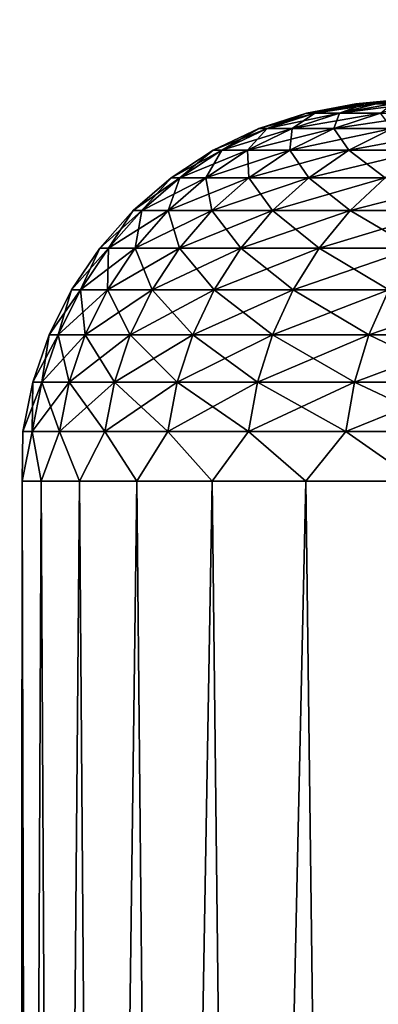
# Model space of a CAD drawing. Header units: metres. Extents: x -2 to 78, y -85 to 85.
# Tile 471 of 500: x 50.261 to 50.732, y 57.457 to 58.754. Entities that reach past the tile are written whole.
import ezdxf

# ---------------------------------------------------------------- set-up
doc = ezdxf.new("R2010")
doc.units = ezdxf.units.M
doc.layers.add('solid_20004802', color=7, linetype='CONTINUOUS')

msp = doc.modelspace()

# ---------------------------------------------------------------- linework, layer by layer
at = {"layer": 'solid_20004802'}
for points in [[(51.853409, 58.753571, 0.092978), (51.853409, 58.753571, -0.092978), (50.702999, 58.642647)], [(51.853409, 58.753571, 0.092978), (50.702999, 58.642647), (50.705952, 58.642647, 0.142886)], [(51.853409, 58.753571, -0.092978), (50.705952, 58.642647, -0.142886), (50.702999, 58.642647)], [(51.853409, 58.753571, 0.092978), (50.705952, 58.642647, 0.142886), (50.714806, 58.642647, 0.285529)], [(51.853409, 58.753571, -0.092978), (51.868374, 58.753571, -0.27833), (50.705952, 58.642647, -0.142886)], [(51.868374, 58.753571, -0.27833), (50.714806, 58.642647, -0.285529), (50.705952, 58.642647, -0.142886)], [(51.868374, 58.753571, 0.27833), (51.853409, 58.753571, 0.092978), (50.714806, 58.642647, 0.285529)], [(51.868374, 58.753571, 0.27833), (50.714806, 58.642647, 0.285529), (50.729549, 58.642647, 0.427683)], [(51.868374, 58.753571, -0.27833), (50.729549, 58.642647, -0.427683), (50.714806, 58.642647, -0.285529)], [(51.868374, 58.753571, 0.27833), (50.729549, 58.642647, 0.427683), (50.750156, 58.642647, 0.569107)], [(51.868374, 58.753571, -0.27833), (51.898201, 58.753571, -0.461877), (50.729549, 58.642647, -0.427683)], [(51.898201, 58.753571, -0.461877), (50.750156, 58.642647, -0.569107), (50.729549, 58.642647, -0.427683)], [(50.637985, 58.630707), (50.648842, 58.630707, 0.276383), (50.702999, 58.642647)], [(50.648842, 58.630707, -0.276383), (50.637985, 58.630707), (50.705952, 58.642647, -0.142886)], [(50.637985, 58.630707), (50.702999, 58.642647), (50.705952, 58.642647, -0.142886)], [(50.648842, 58.630707, 0.276383), (50.681355, 58.630707, 0.551062), (50.714806, 58.642647, 0.285529)], [(50.648842, 58.630707, 0.276383), (50.714806, 58.642647, 0.285529), (50.705952, 58.642647, 0.142886)], [(50.648842, 58.630707, 0.276383), (50.705952, 58.642647, 0.142886), (50.702999, 58.642647)], [(50.648842, 58.630707, -0.276383), (50.705952, 58.642647, -0.142886), (50.714806, 58.642647, -0.285529)], [(50.681355, 58.630707, -0.551062), (50.648842, 58.630707, -0.276383), (50.729549, 58.642647, -0.427683)], [(50.648842, 58.630707, -0.276383), (50.714806, 58.642647, -0.285529), (50.729549, 58.642647, -0.427683)], [(50.681355, 58.630707, 0.551062), (50.735313, 58.630707, 0.822344), (50.750156, 58.642647, 0.569107)], [(50.681355, 58.630707, 0.551062), (50.750156, 58.642647, 0.569107), (50.729549, 58.642647, 0.427683)], [(50.681355, 58.630707, 0.551062), (50.729549, 58.642647, 0.427683), (50.714806, 58.642647, 0.285529)], [(50.735313, 58.630707, -0.822344), (50.681355, 58.630707, -0.551062), (50.776588, 58.642647, -0.709558)], [(50.681355, 58.630707, -0.551062), (50.729549, 58.642647, -0.427683), (50.750156, 58.642647, -0.569107)], [(50.681355, 58.630707, -0.551062), (50.750156, 58.642647, -0.569107), (50.776588, 58.642647, -0.709558)], [(50.586105, 58.610268, -0.281321), (50.575054, 58.610268), (50.648842, 58.630707, -0.276383)], [(50.575054, 58.610268), (50.637985, 58.630707), (50.648842, 58.630707, -0.276383)], [(50.575054, 58.610268), (50.586105, 58.610268, 0.281321), (50.637985, 58.630707)], [(50.619198, 58.610268, -0.560907), (50.586105, 58.610268, -0.281321), (50.681355, 58.630707, -0.551062)], [(50.586105, 58.610268, -0.281321), (50.648842, 58.630707, -0.276383), (50.681355, 58.630707, -0.551062)], [(50.586105, 58.610268, 0.281321), (50.648842, 58.630707, 0.276383), (50.637985, 58.630707)], [(50.586105, 58.610268, 0.281321), (50.619198, 58.610268, 0.560907), (50.648842, 58.630707, 0.276383)], [(50.674122, 58.610268, -0.837035), (50.619198, 58.610268, -0.560907), (50.735313, 58.630707, -0.822344)], [(50.619198, 58.610268, -0.560907), (50.681355, 58.630707, -0.551062), (50.735313, 58.630707, -0.822344)], [(50.619198, 58.610268, 0.560907), (50.681355, 58.630707, 0.551062), (50.648842, 58.630707, 0.276383)], [(50.619198, 58.610268, 0.560907), (50.674122, 58.610268, 0.837035), (50.681355, 58.630707, 0.551062)], [(50.750542, 58.610268, -1.108003), (50.674122, 58.610268, -0.837035), (50.810394, 58.630707, -1.088556)], [(50.674122, 58.610268, -0.837035), (50.735313, 58.630707, -0.822344), (50.810394, 58.630707, -1.088556)], [(50.674122, 58.610268, 0.837035), (50.735313, 58.630707, 0.822344), (50.681355, 58.630707, 0.551062)], [(50.674122, 58.610268, 0.837035), (50.750542, 58.610268, 1.108003), (50.735313, 58.630707, 0.822344)], [(50.526608, 58.581699, -0.286003), (50.515369, 58.581699), (50.586105, 58.610268, -0.281321)], [(50.515369, 58.581699), (50.526608, 58.581699, 0.286003), (50.575054, 58.610268)], [(50.515369, 58.581699), (50.575054, 58.610268), (50.586105, 58.610268, -0.281321)], [(50.560249, 58.581699, -0.570243), (50.526608, 58.581699, -0.286003), (50.619198, 58.610268, -0.560907)], [(50.526608, 58.581699, -0.286003), (50.586105, 58.610268, -0.281321), (50.619198, 58.610268, -0.560907)], [(50.526608, 58.581699, 0.286003), (50.560249, 58.581699, 0.570243), (50.586105, 58.610268, 0.281321)], [(50.526608, 58.581699, 0.286003), (50.586105, 58.610268, 0.281321), (50.575054, 58.610268)], [(50.616089, 58.581699, -0.850968), (50.560249, 58.581699, -0.570243), (50.674122, 58.610268, -0.837035)], [(50.560249, 58.581699, 0.570243), (50.616089, 58.581699, 0.850968), (50.619198, 58.610268, 0.560907)], [(50.560249, 58.581699, 0.570243), (50.619198, 58.610268, 0.560907), (50.586105, 58.610268, 0.281321)], [(50.560249, 58.581699, -0.570243), (50.619198, 58.610268, -0.560907), (50.674122, 58.610268, -0.837035)], [(50.693783, 58.581699, -1.126445), (50.616089, 58.581699, -0.850968), (50.750542, 58.610268, -1.108003)], [(50.616089, 58.581699, -0.850968), (50.674122, 58.610268, -0.837035), (50.750542, 58.610268, -1.108003)], [(50.616089, 58.581699, 0.850968), (50.693783, 58.581699, 1.126445), (50.674122, 58.610268, 0.837035)], [(50.616089, 58.581699, 0.850968), (50.674122, 58.610268, 0.837035), (50.619198, 58.610268, 0.560907)], [(50.693783, 58.581699, 1.126445), (50.750542, 58.610268, 1.108003), (50.674122, 58.610268, 0.837035)], [(50.79285, 58.581699, -1.394978), (50.693783, 58.581699, -1.126445), (50.847988, 58.610268, -1.372139)], [(50.693783, 58.581699, 1.126445), (50.79285, 58.581699, 1.394978), (50.750542, 58.610268, 1.108003)], [(50.693783, 58.581699, -1.126445), (50.750542, 58.610268, -1.108003), (50.847988, 58.610268, -1.372139)], [(50.459984, 58.545498), (50.471394, 58.545498, 0.290349), (50.515369, 58.581699)], [(50.459984, 58.545498), (50.515369, 58.581699), (50.526608, 58.581699, -0.286003)], [(50.471394, 58.545498, -0.290349), (50.459984, 58.545498), (50.526608, 58.581699, -0.286003)], [(50.505547, 58.545498, -0.578908), (50.471394, 58.545498, -0.290349), (50.560249, 58.581699, -0.570243)], [(50.471394, 58.545498, -0.290349), (50.526608, 58.581699, -0.286003), (50.560249, 58.581699, -0.570243)], [(50.471394, 58.545498, 0.290349), (50.505547, 58.545498, 0.578908), (50.526608, 58.581699, 0.286003)], [(50.471394, 58.545498, 0.290349), (50.526608, 58.581699, 0.286003), (50.515369, 58.581699)], [(50.505547, 58.545498, -0.578908), (50.560249, 58.581699, -0.570243), (50.616089, 58.581699, -0.850968)], [(50.505547, 58.545498, 0.578908), (50.560249, 58.581699, 0.570243), (50.526608, 58.581699, 0.286003)], [(50.505547, 58.545498, 0.578908), (50.562233, 58.545498, 0.863897), (50.560249, 58.581699, 0.570243)], [(50.562233, 58.545498, -0.863897), (50.505547, 58.545498, -0.578908), (50.616089, 58.581699, -0.850968)], [(50.562233, 58.545498, 0.863897), (50.616089, 58.581699, 0.850968), (50.560249, 58.581699, 0.570243)], [(50.562233, 58.545498, -0.863897), (50.616089, 58.581699, -0.850968), (50.693783, 58.581699, -1.126445)], [(50.562233, 58.545498, 0.863897), (50.641106, 58.545498, 1.143561), (50.616089, 58.581699, 0.850968)], [(50.641106, 58.545498, -1.143561), (50.562233, 58.545498, -0.863897), (50.693783, 58.581699, -1.126445)], [(50.641106, 58.545498, 1.143561), (50.693783, 58.581699, 1.126445), (50.616089, 58.581699, 0.850968)], [(50.74168, 58.545498, -1.416174), (50.641106, 58.545498, -1.143561), (50.79285, 58.581699, -1.394978)], [(50.641106, 58.545498, -1.143561), (50.693783, 58.581699, -1.126445), (50.79285, 58.581699, -1.394978)], [(50.641106, 58.545498, 1.143561), (50.74168, 58.545498, 1.416174), (50.693783, 58.581699, 1.126445)], [(50.74168, 58.545498, 1.416174), (50.79285, 58.581699, 1.394978), (50.693783, 58.581699, 1.126445)], [(50.421425, 58.502304, -0.294281), (50.409863, 58.502304), (50.471394, 58.545498, -0.290349)], [(50.409863, 58.502304), (50.459984, 58.545498), (50.471394, 58.545498, -0.290349)], [(50.409863, 58.502304), (50.421425, 58.502304, 0.294281), (50.459984, 58.545498)], [(50.456039, 58.502304, -0.586748), (50.421425, 58.502304, -0.294281), (50.505547, 58.545498, -0.578908)], [(50.421425, 58.502304, -0.294281), (50.471394, 58.545498, -0.290349), (50.505547, 58.545498, -0.578908)], [(50.421425, 58.502304, 0.294281), (50.456039, 58.502304, 0.586748), (50.471394, 58.545498, 0.290349)], [(50.421425, 58.502304, 0.294281), (50.471394, 58.545498, 0.290349), (50.459984, 58.545498)], [(50.513496, 58.502304, -0.875598), (50.456039, 58.502304, -0.586748), (50.562233, 58.545498, -0.863897)], [(50.456039, 58.502304, -0.586748), (50.505547, 58.545498, -0.578908), (50.562233, 58.545498, -0.863897)], [(50.456039, 58.502304, 0.586748), (50.513496, 58.502304, 0.875598), (50.505547, 58.545498, 0.578908)], [(50.456039, 58.502304, 0.586748), (50.505547, 58.545498, 0.578908), (50.471394, 58.545498, 0.290349)], [(50.513496, 58.502304, 0.875598), (50.562233, 58.545498, 0.863897), (50.505547, 58.545498, 0.578908)], [(50.593437, 58.502304, -1.159049), (50.513496, 58.502304, -0.875598), (50.641106, 58.545498, -1.143561)], [(50.513496, 58.502304, -0.875598), (50.562233, 58.545498, -0.863897), (50.641106, 58.545498, -1.143561)], [(50.513496, 58.502304, 0.875598), (50.593437, 58.502304, 1.159049), (50.562233, 58.545498, 0.863897)], [(50.593437, 58.502304, 1.159049), (50.641106, 58.545498, 1.143561), (50.562233, 58.545498, 0.863897)], [(50.695374, 58.502304, -1.435354), (50.593437, 58.502304, -1.159049), (50.74168, 58.545498, -1.416174)], [(50.593437, 58.502304, -1.159049), (50.641106, 58.545498, -1.143561), (50.74168, 58.545498, -1.416174)], [(50.593437, 58.502304, 1.159049), (50.695374, 58.502304, 1.435354), (50.641106, 58.545498, 1.143561)], [(50.695374, 58.502304, 1.435354), (50.74168, 58.545498, 1.416174), (50.641106, 58.545498, 1.143561)], [(50.695374, 58.502304, -1.435354), (50.74168, 58.545498, -1.416174), (50.863331, 58.545498, -1.680055)], [(50.818672, 58.502304, -1.70281), (50.695374, 58.502304, -1.435354), (50.863331, 58.545498, -1.680055)], [(50.695374, 58.502304, 1.435354), (50.818672, 58.502304, 1.70281), (50.74168, 58.545498, 1.416174)], [(50.377583, 58.452866, -0.297732), (50.365883, 58.452866), (50.421425, 58.502304, -0.294281)], [(50.365883, 58.452866), (50.409863, 58.502304), (50.421425, 58.502304, -0.294281)], [(50.365883, 58.452866), (50.377583, 58.452866, 0.297732), (50.409863, 58.502304)], [(50.412601, 58.452866, -0.593628), (50.377583, 58.452866, -0.297732), (50.456039, 58.502304, -0.586748)], [(50.377583, 58.452866, -0.297732), (50.421425, 58.502304, -0.294281), (50.456039, 58.502304, -0.586748)], [(50.377583, 58.452866, 0.297732), (50.412601, 58.452866, 0.593628), (50.421425, 58.502304, 0.294281)], [(50.377583, 58.452866, 0.297732), (50.421425, 58.502304, 0.294281), (50.409863, 58.502304)], [(50.470734, 58.452866, -0.885865), (50.412601, 58.452866, -0.593628), (50.513496, 58.502304, -0.875598)], [(50.412601, 58.452866, 0.593628), (50.470734, 58.452866, 0.885865), (50.456039, 58.502304, 0.586748)], [(50.412601, 58.452866, 0.593628), (50.456039, 58.502304, 0.586748), (50.421425, 58.502304, 0.294281)], [(50.412601, 58.452866, -0.593628), (50.456039, 58.502304, -0.586748), (50.513496, 58.502304, -0.875598)], [(50.470734, 58.452866, 0.885865), (50.513496, 58.502304, 0.875598), (50.456039, 58.502304, 0.586748)], [(50.551613, 58.452866, -1.172639), (50.470734, 58.452866, -0.885865), (50.593437, 58.502304, -1.159049)], [(50.470734, 58.452866, -0.885865), (50.513496, 58.502304, -0.875598), (50.593437, 58.502304, -1.159049)], [(50.470734, 58.452866, 0.885865), (50.551613, 58.452866, 1.172639), (50.513496, 58.502304, 0.875598)], [(50.551613, 58.452866, 1.172639), (50.593437, 58.502304, 1.159049), (50.513496, 58.502304, 0.875598)], [(50.654739, 58.452866, -1.452184), (50.551613, 58.452866, -1.172639), (50.695374, 58.502304, -1.435354)], [(50.551613, 58.452866, -1.172639), (50.593437, 58.502304, -1.159049), (50.695374, 58.502304, -1.435354)], [(50.551613, 58.452866, 1.172639), (50.654739, 58.452866, 1.452184), (50.593437, 58.502304, 1.159049)], [(50.654739, 58.452866, 1.452184), (50.695374, 58.502304, 1.435354), (50.593437, 58.502304, 1.159049)], [(50.779488, 58.452866, -1.722776), (50.654739, 58.452866, -1.452184), (50.818672, 58.502304, -1.70281)], [(50.654739, 58.452866, 1.452184), (50.779488, 58.452866, 1.722776), (50.695374, 58.502304, 1.435354)], [(50.654739, 58.452866, -1.452184), (50.695374, 58.502304, -1.435354), (50.818672, 58.502304, -1.70281)], [(50.779488, 58.452866, 1.722776), (50.818672, 58.502304, 1.70281), (50.695374, 58.502304, 1.435354)], [(50.34063, 58.398056, -0.30064), (50.328819, 58.398056), (50.377583, 58.452866, -0.297732)], [(50.328819, 58.398056), (50.34063, 58.398056, 0.30064), (50.365883, 58.452866)], [(50.328819, 58.398056), (50.365883, 58.452866), (50.377583, 58.452866, -0.297732)], [(50.375992, 58.398056, -0.599427), (50.34063, 58.398056, -0.30064), (50.412601, 58.452866, -0.593628)], [(50.34063, 58.398056, -0.30064), (50.377583, 58.452866, -0.297732), (50.412601, 58.452866, -0.593628)], [(50.34063, 58.398056, 0.30064), (50.375992, 58.398056, 0.599427), (50.377583, 58.452866, 0.297732)], [(50.34063, 58.398056, 0.30064), (50.377583, 58.452866, 0.297732), (50.365883, 58.452866)], [(50.434692, 58.398056, -0.894518), (50.375992, 58.398056, -0.599427), (50.470734, 58.452866, -0.885865)], [(50.375992, 58.398056, -0.599427), (50.412601, 58.452866, -0.593628), (50.470734, 58.452866, -0.885865)], [(50.375992, 58.398056, 0.599427), (50.434692, 58.398056, 0.894518), (50.412601, 58.452866, 0.593628)], [(50.375992, 58.398056, 0.599427), (50.412601, 58.452866, 0.593628), (50.377583, 58.452866, 0.297732)], [(50.434692, 58.398056, 0.894518), (50.470734, 58.452866, 0.885865), (50.412601, 58.452866, 0.593628)], [(50.516361, 58.398056, -1.184094), (50.434692, 58.398056, -0.894518), (50.551613, 58.452866, -1.172639)], [(50.434692, 58.398056, -0.894518), (50.470734, 58.452866, -0.885865), (50.551613, 58.452866, -1.172639)], [(50.434692, 58.398056, 0.894518), (50.516361, 58.398056, 1.184094), (50.470734, 58.452866, 0.885865)], [(50.516361, 58.398056, 1.184094), (50.551613, 58.452866, 1.172639), (50.470734, 58.452866, 0.885865)], [(50.620495, 58.398056, -1.466369), (50.516361, 58.398056, -1.184094), (50.654739, 58.452866, -1.452184)], [(50.516361, 58.398056, -1.184094), (50.551613, 58.452866, -1.172639), (50.654739, 58.452866, -1.452184)], [(50.516361, 58.398056, 1.184094), (50.620495, 58.398056, 1.466369), (50.551613, 58.452866, 1.172639)], [(50.620495, 58.398056, 1.466369), (50.654739, 58.452866, 1.452184), (50.551613, 58.452866, 1.172639)], [(50.74646, 58.398056, -1.739604), (50.620495, 58.398056, -1.466369), (50.779488, 58.452866, -1.722776)], [(50.620495, 58.398056, -1.466369), (50.654739, 58.452866, -1.452184), (50.779488, 58.452866, -1.722776)], [(50.620495, 58.398056, 1.466369), (50.74646, 58.398056, 1.739604), (50.654739, 58.452866, 1.452184)], [(50.74646, 58.398056, 1.739604), (50.779488, 58.452866, 1.722776), (50.654739, 58.452866, 1.452184)], [(50.299313, 58.338833), (50.328819, 58.398056), (50.34063, 58.398056, -0.30064)], [(50.311218, 58.338833, -0.302955), (50.299313, 58.338833), (50.34063, 58.398056, -0.30064)], [(50.299313, 58.338833), (50.311218, 58.338833, 0.302955), (50.328819, 58.398056)], [(50.311218, 58.338833, -0.302955), (50.34063, 58.398056, -0.30064), (50.375992, 58.398056, -0.599427)], [(50.346851, 58.338833, -0.604042), (50.311218, 58.338833, -0.302955), (50.375992, 58.398056, -0.599427)], [(50.311218, 58.338833, 0.302955), (50.34063, 58.398056, 0.30064), (50.328819, 58.398056)], [(50.311218, 58.338833, 0.302955), (50.346851, 58.338833, 0.604042), (50.34063, 58.398056, 0.30064)], [(50.346851, 58.338833, 0.604042), (50.375992, 58.398056, 0.599427), (50.34063, 58.398056, 0.30064)], [(50.346851, 58.338833, -0.604042), (50.375992, 58.398056, -0.599427), (50.434692, 58.398056, -0.894518)], [(50.406002, 58.338833, -0.901405), (50.346851, 58.338833, -0.604042), (50.434692, 58.398056, -0.894518)], [(50.346851, 58.338833, 0.604042), (50.406002, 58.338833, 0.901405), (50.375992, 58.398056, 0.599427)], [(50.406002, 58.338833, 0.901405), (50.434692, 58.398056, 0.894518), (50.375992, 58.398056, 0.599427)], [(50.406002, 58.338833, -0.901405), (50.434692, 58.398056, -0.894518), (50.516361, 58.398056, -1.184094)], [(50.4883, 58.338833, -1.193211), (50.406002, 58.338833, -0.901405), (50.516361, 58.398056, -1.184094)], [(50.406002, 58.338833, 0.901405), (50.4883, 58.338833, 1.193211), (50.434692, 58.398056, 0.894518)], [(50.4883, 58.338833, 1.193211), (50.516361, 58.398056, 1.184094), (50.434692, 58.398056, 0.894518)], [(50.4883, 58.338833, -1.193211), (50.516361, 58.398056, -1.184094), (50.620495, 58.398056, -1.466369)], [(50.593239, 58.338833, -1.47766), (50.4883, 58.338833, -1.193211), (50.620495, 58.398056, -1.466369)], [(50.4883, 58.338833, 1.193211), (50.593239, 58.338833, 1.47766), (50.516361, 58.398056, 1.184094)], [(50.593239, 58.338833, 1.47766), (50.620495, 58.398056, 1.466369), (50.516361, 58.398056, 1.184094)], [(50.593239, 58.338833, -1.47766), (50.620495, 58.398056, -1.466369), (50.74646, 58.398056, -1.739604)], [(50.720173, 58.338833, -1.752999), (50.593239, 58.338833, -1.47766), (50.74646, 58.398056, -1.739604)], [(50.593239, 58.338833, 1.47766), (50.720173, 58.338833, 1.752999), (50.620495, 58.398056, 1.466369)], [(50.720173, 58.338833, 1.752999), (50.74646, 58.398056, 1.739604), (50.620495, 58.398056, 1.466369)], [(50.868317, 58.338833, -2.01753), (50.720173, 58.338833, -1.752999), (50.893471, 58.398056, -2.002114)], [(50.720173, 58.338833, -1.752999), (50.74646, 58.398056, -1.739604), (50.893471, 58.398056, -2.002114)], [(50.720173, 58.338833, 1.752999), (50.868317, 58.338833, 2.01753), (50.74646, 58.398056, 1.739604)], [(50.277889, 58.27623), (50.289856, 58.27623, 0.304636), (50.299313, 58.338833)], [(50.289856, 58.27623, -0.304636), (50.277889, 58.27623), (50.311218, 58.338833, -0.302955)], [(50.277889, 58.27623), (50.299313, 58.338833), (50.311218, 58.338833, -0.302955)], [(50.325691, 58.27623, -0.607394), (50.289856, 58.27623, -0.304636), (50.346851, 58.338833, -0.604042)], [(50.289856, 58.27623, -0.304636), (50.311218, 58.338833, -0.302955), (50.346851, 58.338833, -0.604042)], [(50.289856, 58.27623, 0.304636), (50.311218, 58.338833, 0.302955), (50.299313, 58.338833)], [(50.289856, 58.27623, 0.304636), (50.325691, 58.27623, 0.607394), (50.311218, 58.338833, 0.302955)], [(50.325691, 58.27623, 0.607394), (50.346851, 58.338833, 0.604042), (50.311218, 58.338833, 0.302955)], [(50.385166, 58.27623, -0.906407), (50.325691, 58.27623, -0.607394), (50.406002, 58.338833, -0.901405)], [(50.325691, 58.27623, -0.607394), (50.346851, 58.338833, -0.604042), (50.406002, 58.338833, -0.901405)], [(50.325691, 58.27623, 0.607394), (50.385166, 58.27623, 0.906407), (50.346851, 58.338833, 0.604042)], [(50.385166, 58.27623, 0.906407), (50.406002, 58.338833, 0.901405), (50.346851, 58.338833, 0.604042)], [(50.467922, 58.27623, -1.199832), (50.385166, 58.27623, -0.906407), (50.4883, 58.338833, -1.193211)], [(50.385166, 58.27623, -0.906407), (50.406002, 58.338833, -0.901405), (50.4883, 58.338833, -1.193211)], [(50.385166, 58.27623, 0.906407), (50.467922, 58.27623, 1.199832), (50.406002, 58.338833, 0.901405)], [(50.467922, 58.27623, 1.199832), (50.4883, 58.338833, 1.193211), (50.406002, 58.338833, 0.901405)], [(50.573444, 58.27623, -1.485859), (50.467922, 58.27623, -1.199832), (50.593239, 58.338833, -1.47766)], [(50.467922, 58.27623, -1.199832), (50.4883, 58.338833, -1.193211), (50.593239, 58.338833, -1.47766)], [(50.467922, 58.27623, 1.199832), (50.573444, 58.27623, 1.485859), (50.4883, 58.338833, 1.193211)], [(50.573444, 58.27623, 1.485859), (50.593239, 58.338833, 1.47766), (50.4883, 58.338833, 1.193211)], [(50.70108, 58.27623, -1.762726), (50.573444, 58.27623, -1.485859), (50.720173, 58.338833, -1.752999)], [(50.573444, 58.27623, -1.485859), (50.593239, 58.338833, -1.47766), (50.720173, 58.338833, -1.752999)], [(50.573444, 58.27623, 1.485859), (50.70108, 58.27623, 1.762726), (50.593239, 58.338833, 1.47766)], [(50.70108, 58.27623, 1.762726), (50.720173, 58.338833, 1.752999), (50.593239, 58.338833, 1.47766)], [(50.850048, 58.27623, -2.028724), (50.70108, 58.27623, -1.762726), (50.868317, 58.338833, -2.01753)], [(50.70108, 58.27623, -1.762726), (50.720173, 58.338833, -1.752999), (50.868317, 58.338833, -2.01753)], [(50.70108, 58.27623, 1.762726), (50.850048, 58.27623, 2.028724), (50.720173, 58.338833, 1.752999)], [(50.850048, 58.27623, 2.028724), (50.868317, 58.338833, 2.01753), (50.720173, 58.338833, 1.752999)], [(50.289856, 58.27623, -0.304636), (50.264915, 58.211346), (50.277889, 58.27623)], [(50.277889, 58.27623), (50.264915, 58.211346), (50.276924, 58.211346, 0.305654)], [(50.289856, 58.27623, -0.304636), (50.276924, 58.211346, -0.305654), (50.264915, 58.211346)], [(50.277889, 58.27623), (50.276924, 58.211346, 0.305654), (50.289856, 58.27623, 0.304636)], [(50.289856, 58.27623, 0.304636), (50.276924, 58.211346, 0.305654), (50.312878, 58.211346, 0.609423)], [(50.325691, 58.27623, -0.607394), (50.276924, 58.211346, -0.305654), (50.289856, 58.27623, -0.304636)], [(50.325691, 58.27623, -0.607394), (50.312878, 58.211346, -0.609423), (50.276924, 58.211346, -0.305654)], [(50.289856, 58.27623, 0.304636), (50.312878, 58.211346, 0.609423), (50.325691, 58.27623, 0.607394)], [(50.325691, 58.27623, 0.607394), (50.312878, 58.211346, 0.609423), (50.372555, 58.211346, 0.909435)], [(50.385166, 58.27623, -0.906407), (50.312878, 58.211346, -0.609423), (50.325691, 58.27623, -0.607394)], [(50.385166, 58.27623, -0.906407), (50.372555, 58.211346, -0.909435), (50.312878, 58.211346, -0.609423)], [(50.325691, 58.27623, 0.607394), (50.372555, 58.211346, 0.909435), (50.385166, 58.27623, 0.906407)], [(50.385166, 58.27623, 0.906407), (50.372555, 58.211346, 0.909435), (50.455585, 58.211346, 1.20384)], [(50.467922, 58.27623, -1.199832), (50.372555, 58.211346, -0.909435), (50.385166, 58.27623, -0.906407)], [(50.467922, 58.27623, -1.199832), (50.455585, 58.211346, -1.20384), (50.372555, 58.211346, -0.909435)], [(50.385166, 58.27623, 0.906407), (50.455585, 58.211346, 1.20384), (50.467922, 58.27623, 1.199832)], [(50.467922, 58.27623, 1.199832), (50.455585, 58.211346, 1.20384), (50.561459, 58.211346, 1.490823)], [(50.573444, 58.27623, -1.485859), (50.455585, 58.211346, -1.20384), (50.467922, 58.27623, -1.199832)], [(50.573444, 58.27623, -1.485859), (50.561459, 58.211346, -1.490823), (50.455585, 58.211346, -1.20384)], [(50.467922, 58.27623, 1.199832), (50.561459, 58.211346, 1.490823), (50.573444, 58.27623, 1.485859)], [(50.573444, 58.27623, 1.485859), (50.561459, 58.211346, 1.490823), (50.689522, 58.211346, 1.768615)], [(50.70108, 58.27623, -1.762726), (50.561459, 58.211346, -1.490823), (50.573444, 58.27623, -1.485859)], [(50.70108, 58.27623, -1.762726), (50.689522, 58.211346, -1.768615), (50.561459, 58.211346, -1.490823)], [(50.573444, 58.27623, 1.485859), (50.689522, 58.211346, 1.768615), (50.70108, 58.27623, 1.762726)], [(50.70108, 58.27623, 1.762726), (50.689522, 58.211346, 1.768615), (50.838985, 58.211346, 2.035502)], [(50.850048, 58.27623, -2.028724), (50.689522, 58.211346, -1.768615), (50.70108, 58.27623, -1.762726)], [(50.850048, 58.27623, -2.028724), (50.838985, 58.211346, -2.035502), (50.689522, 58.211346, -1.768615)], [(50.70108, 58.27623, 1.762726), (50.838985, 58.211346, 2.035502), (50.850048, 58.27623, 2.028724)], [(50.276924, 58.211346, -0.305654), (50.289059, 58.145981, -0.470093), (50.263786, 58.145981, -0.157037)], [(50.264915, 58.211346), (50.263786, 58.145981, -0.157037), (50.263786, 58.145981, 0.157037)], [(50.264915, 58.211346), (50.276924, 58.211346, -0.305654), (50.263786, 58.145981, -0.157037)], [(50.276924, 58.211346, 0.305654), (50.263786, 58.145981, 0.157037), (50.289059, 58.145981, 0.470093)], [(50.276924, 58.211346, 0.305654), (50.264915, 58.211346), (50.263786, 58.145981, 0.157037)], [(50.276924, 58.211346, -0.305654), (50.312878, 58.211346, -0.609423), (50.289059, 58.145981, -0.470093)], [(50.312878, 58.211346, 0.609423), (50.276924, 58.211346, 0.305654), (50.289059, 58.145981, 0.470093)], [(50.312878, 58.211346, -0.609423), (50.339439, 58.145981, -0.7801), (50.289059, 58.145981, -0.470093)], [(50.312878, 58.211346, 0.609423), (50.289059, 58.145981, 0.470093), (50.339439, 58.145981, 0.7801)], [(50.312878, 58.211346, -0.609423), (50.372555, 58.211346, -0.909435), (50.339439, 58.145981, -0.7801)], [(50.372555, 58.211346, 0.909435), (50.312878, 58.211346, 0.609423), (50.339439, 58.145981, 0.7801)], [(50.372555, 58.211346, -0.909435), (50.414604, 58.145981, -1.085048), (50.339439, 58.145981, -0.7801)], [(50.372555, 58.211346, 0.909435), (50.339439, 58.145981, 0.7801), (50.414604, 58.145981, 1.085048)], [(50.372555, 58.211346, -0.909435), (50.455585, 58.211346, -1.20384), (50.414604, 58.145981, -1.085048)], [(50.455585, 58.211346, 1.20384), (50.372555, 58.211346, 0.909435), (50.414604, 58.145981, 1.085048)], [(50.455585, 58.211346, -1.20384), (50.514061, 58.145981, -1.382959), (50.414604, 58.145981, -1.085048)], [(50.455585, 58.211346, 1.20384), (50.414604, 58.145981, 1.085048), (50.514061, 58.145981, 1.382959)], [(50.455585, 58.211346, -1.20384), (50.561459, 58.211346, -1.490823), (50.514061, 58.145981, -1.382959)], [(50.561459, 58.211346, 1.490823), (50.455585, 58.211346, 1.20384), (50.514061, 58.145981, 1.382959)], [(50.561459, 58.211346, -1.490823), (50.637169, 58.145981, -1.671901), (50.514061, 58.145981, -1.382959)], [(50.561459, 58.211346, 1.490823), (50.514061, 58.145981, 1.382959), (50.637169, 58.145981, 1.671901)], [(50.561459, 58.211346, -1.490823), (50.689522, 58.211346, -1.768615), (50.637169, 58.145981, -1.671901)], [(50.689522, 58.211346, 1.768615), (50.561459, 58.211346, 1.490823), (50.637169, 58.145981, 1.671901)], [(50.689522, 58.211346, -1.768615), (50.783127, 58.145981, -1.95), (50.637169, 58.145981, -1.671901)], [(50.689522, 58.211346, 1.768615), (50.637169, 58.145981, 1.671901), (50.783127, 58.145981, 1.95)], [(50.689522, 58.211346, -1.768615), (50.838985, 58.211346, -2.035502), (50.783127, 58.145981, -1.95)], [(50.838985, 58.211346, 2.035502), (50.689522, 58.211346, 1.768615), (50.783127, 58.145981, 1.95)], [(50.263786, 58.145981, -0.157037), (50.272541, 54.498138, -0.304638), (50.260624, 54.499878, 0)], [(50.263786, 58.145981, 0.157037), (50.260624, 54.499878, 0), (50.272541, 54.498138, 0.304638)], [(50.263786, 58.145981, 0.157037), (50.263786, 58.145981, -0.157037), (50.260624, 54.499878, 0)], [(50.263786, 58.145981, -0.157037), (50.289059, 58.145981, -0.470093), (50.272541, 54.498138, -0.304638)], [(50.289059, 58.145981, 0.470093), (50.263786, 58.145981, 0.157037), (50.272541, 54.498138, 0.304638)], [(50.289059, 58.145981, -0.470093), (50.308235, 54.492912, -0.607526), (50.272541, 54.498138, -0.304638)], [(50.289059, 58.145981, 0.470093), (50.272541, 54.498138, 0.304638), (50.308235, 54.492912, 0.607526)], [(50.289059, 58.145981, -0.470093), (50.339439, 58.145981, -0.7801), (50.308235, 54.492912, -0.607526)], [(50.339439, 58.145981, 0.7801), (50.289059, 58.145981, 0.470093), (50.308235, 54.492912, 0.607526)], [(50.339439, 58.145981, -0.7801), (50.36755, 54.484352, -0.906962), (50.308235, 54.492912, -0.607526)], [(50.339439, 58.145981, 0.7801), (50.308235, 54.492912, 0.607526), (50.36755, 54.484352, 0.906962)], [(50.339439, 58.145981, -0.7801), (50.414604, 58.145981, -1.085048), (50.36755, 54.484352, -0.906962)], [(50.414604, 58.145981, 1.085048), (50.339439, 58.145981, 0.7801), (50.36755, 54.484352, 0.906962)], [(50.414604, 58.145981, -1.085048), (50.450207, 54.472664, -1.201166), (50.36755, 54.484352, -0.906962)], [(50.414604, 58.145981, 1.085048), (50.36755, 54.484352, 0.906962), (50.450207, 54.472664, 1.201166)], [(50.414604, 58.145981, -1.085048), (50.514061, 58.145981, -1.382959), (50.450207, 54.472664, -1.201166)], [(50.514061, 58.145981, 1.382959), (50.414604, 58.145981, 1.085048), (50.450207, 54.472664, 1.201166)], [(50.514061, 58.145981, -1.382959), (50.555801, 54.458038, -1.48837), (50.450207, 54.472664, -1.201166)], [(50.514061, 58.145981, 1.382959), (50.450207, 54.472664, 1.201166), (50.555801, 54.458038, 1.48837)], [(50.514061, 58.145981, -1.382959), (50.637169, 58.145981, -1.671901), (50.555801, 54.458038, -1.48837)], [(50.637169, 58.145981, 1.671901), (50.514061, 58.145981, 1.382959), (50.555801, 54.458038, 1.48837)], [(50.637169, 58.145981, -1.671901), (50.683788, 54.44091, -1.766807), (50.555801, 54.458038, -1.48837)], [(50.637169, 58.145981, 1.671901), (50.555801, 54.458038, 1.48837), (50.683788, 54.44091, 1.766808)], [(50.637169, 58.145981, -1.671901), (50.783127, 58.145981, -1.95), (50.683788, 54.44091, -1.766807)], [(50.783127, 58.145981, 1.95), (50.637169, 58.145981, 1.671901), (50.683788, 54.44091, 1.766808)], [(50.783127, 58.145981, -1.95), (50.833454, 54.42168, -2.034685), (50.683788, 54.44091, -1.766807)], [(50.783127, 58.145981, 1.95), (50.683788, 54.44091, 1.766808), (50.833454, 54.42168, 2.034685)]]:
    msp.add_3dface(points, dxfattribs=at)

doc.saveas('drawing.dxf')
